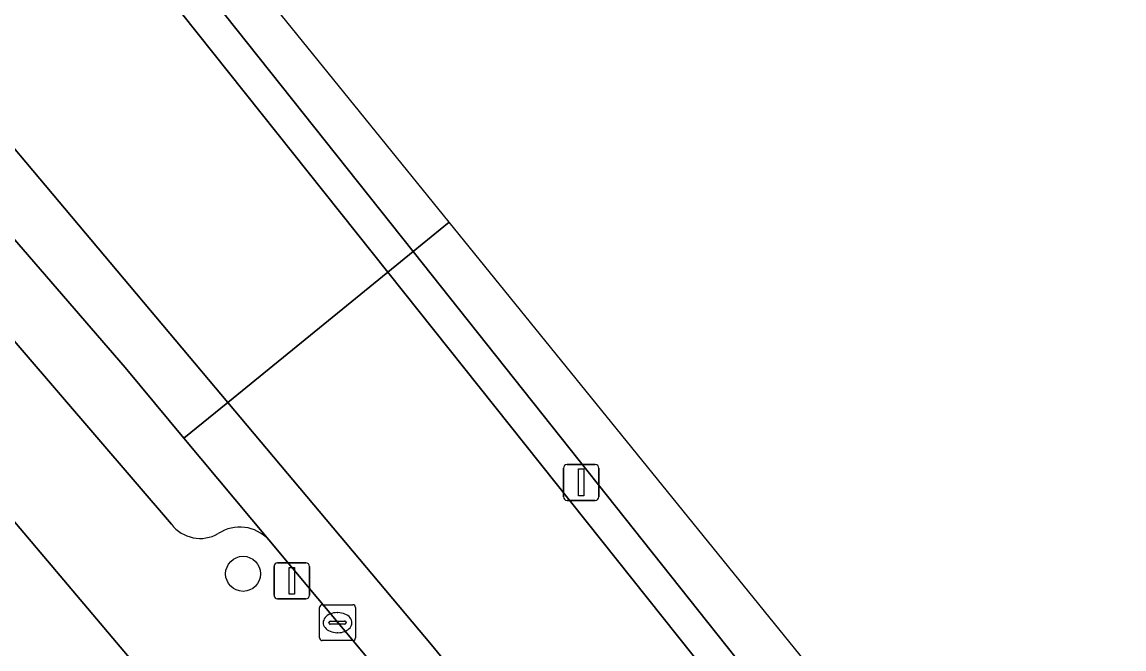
# Model space of a CAD drawing. Extents: x 160349 to 161355, y 381727 to 382854.
# Drawn here: x 161112.18 to 161142.95, y 382676.33 to 382693.83 of the extents above; entities that cross this region are included whole.
import ezdxf

# ---------------------------------------------------------------- set-up
doc = ezdxf.new("R2010")
doc.units = 0
for name, color, linetype in [('IMGEO_Boom', 7, 'Continuous'), ('IMGEO_Erf', 7, 'Continuous'), ('IMGEO_Kolk', 7, 'Continuous'), ('IMGEO_Parkeervlak_open', 7, 'Continuous'), ('IMGEO_Rijbaan_lokaal_gesloten', 7, 'Continuous'), ('IMGEO_Verkeerseiland_open', 7, 'Continuous'), ('IMGEO_Verkeersregelinstallatiepaal', 7, 'Continuous'), ('IMGEO_Voetpad_open', 7, 'Continuous')]:
    doc.layers.add(name, color=color, linetype=linetype)

msp = doc.modelspace()

# ---------------------------------------------------------------- linework, layer by layer
at = {"layer": 'IMGEO_Boom'}
msp.add_circle((161118.352, 382678.429), 0.489, dxfattribs=at)
at = {"layer": 'IMGEO_Erf'}
msp.add_lwpolyline([(161111.207, 382680.777), (161109.745, 382679.269), (161107.033, 382681.836), (161105.906, 382680.608), (161108.556, 382678.046), (161112.544, 382674.19), (161105.707, 382667.136), (161061.787, 382709.716), (161058.364, 382706.261), (161105.295, 382660.762), (161119.081, 382671.473)], close=True, dxfattribs=at)
at = {"layer": 'IMGEO_Kolk'}
for p, q in [((161120.563, 382677.566), (161121.415, 382677.566)), ((161120.488, 382676.64), (161120.488, 382677.492)), ((161120.976, 382677.346), (161121.001, 382677.346)), ((161121.489, 382677.492), (161121.489, 382676.64)), ((161120.747, 382677.06), (161120.747, 382677.072)), ((161121.185, 382677.023), (161120.787, 382677.023)), ((161120.79, 382677.109), (161121.188, 382677.109)), ((161121.231, 382677.072), (161121.231, 382677.06)), ((161120.999, 382676.786), (161120.974, 382676.786)), ((161121.415, 382676.566), (161120.563, 382676.566))]:
    msp.add_line(p, q, dxfattribs=at)
for points in [[(161120.563, 382677.566), (161121.415, 382677.566)], [(161120.488, 382676.64), (161120.488, 382677.492)], [(161121.489, 382677.492), (161121.489, 382676.64)], [(161121.415, 382676.566), (161120.563, 382676.566)]]:
    msp.add_lwpolyline(points, dxfattribs=at)
for centre, radius, start, end in [((161120.565, 382677.49), 0.0765, 91.552, 178.448), ((161120.565, 382677.49), 0.0765, 91.552, 178.448), ((161121.413, 382677.49), 0.0765, 1.552, 88.448), ((161121.413, 382677.49), 0.0765, 1.552, 88.448), ((161120.787, 382677.069), 0.0403, 85.8775, 175.7526), ((161120.784, 382677.059), 0.0366, 178.938, 274.7102), ((161121.188, 382677.066), 0.043, 264.8664, 352.4533), ((161121.192, 382677.071), 0.0386, 1.7309, 96.639), ((161120.565, 382676.642), 0.0765, 181.552, 268.448), ((161120.565, 382676.642), 0.0765, 181.552, 268.448), ((161121.413, 382676.642), 0.0765, 271.552, 358.448), ((161121.413, 382676.642), 0.0765, 271.552, 358.448)]:
    msp.add_arc(centre, radius, start, end, dxfattribs=at)
for centre, major_axis, ratio, start_param, end_param in [((161120.975, 382677.066), (-0.387, 0.002), 0.722429, 4.712389, 7.853982), ((161121, 382677.066), (-0.39, 0.002), 0.717154, 1.570796, 4.712389)]:
    msp.add_ellipse(centre, major_axis=major_axis, ratio=ratio, start_param=start_param, end_param=end_param, dxfattribs=at)
at = {"layer": 'IMGEO_Parkeervlak_open'}
for points in [[(161119.066, 382679.377), (161116.699, 382682.214), (161115.055, 382684.186), (161100.979, 382700.456), (161093.612, 382708.781)], [(161100.67, 382698.072), (161116.349, 382679.814)]]:
    msp.add_lwpolyline(points, dxfattribs=at)
for centre, radius, start, end in [((161117.151, 382680.425), 1.008, 217.3047, 300.2437), ((161118.259, 382678.642), 1.092, 42.3375, 123.3223)]:
    msp.add_arc(centre, radius, start, end, dxfattribs=at)
at = {"layer": 'IMGEO_Rijbaan_lokaal_gesloten'}
for points in [[(161114.783, 382697.881), (161123.098, 382687.421), (161124.111, 382688.246), (161112.373, 382702.72), (161065.685, 382748.492), (161009.567, 382791.248), (160980.002, 382813.773), (160974.423, 382818.724), (160950.316, 382840.118)], [(160952.24, 382831.517), (160946.642, 382835.74), (160942.11, 382830.597), (160972.386, 382809.944), (160988.091, 382799.594), (160994.037, 382795.544), (160996.318, 382794.223), (161009.1, 382785.272), (161018.899, 382778.405), (161026.379, 382773.149), (161034.238, 382767.182), (161040.629, 382762.02), (161048.771, 382755.532), (161055.73, 382749.517), (161062.595, 382743.266), (161070.548, 382735.499), (161076.797, 382729.01), (161084.845, 382720.676), (161095.638, 382708.978), (161106.29, 382697.045), (161117.925, 382683.211), (161122.396, 382686.849), (161112.177, 382699.67)], [(161093.612, 382708.781), (161100.979, 382700.456), (161115.055, 382684.186), (161116.699, 382682.214), (161117.925, 382683.211), (161106.29, 382697.045)], [(161124.111, 382688.246), (161123.098, 382687.421), (161146.495, 382657.986)], [(161307.381, 382445.671), (161309.488, 382447.033), (161309.431, 382447.112), (161249.247, 382526.611), (161248.253, 382527.932), (161171.981, 382629.222), (161133.476, 382676.699), (161124.111, 382688.246)], [(161145.825, 382657.452), (161122.396, 382686.849), (161117.925, 382683.211), (161123.617, 382676.443), (161133.559, 382664.319), (161143.121, 382652.621), (161160.969, 382630.22), (161167.454, 382622.169), (161172.046, 382616.96), (161178.106, 382610.235), (161184.449, 382603.321), (161188.852, 382598.538), (161202.439, 382580.494), (161219.434, 382557.619), (161238.986, 382532.046), (161258.207, 382506.378), (161277.616, 382480.046), (161290.493, 382462.855), (161291.777, 382461.04), (161296.221, 382454.757), (161300.814, 382447.985), (161304.019, 382442.807), (161306.397, 382444.971)], [(161167.454, 382622.169), (161160.969, 382630.22), (161143.121, 382652.621), (161133.559, 382664.319), (161123.617, 382676.443), (161117.925, 382683.211), (161116.699, 382682.214), (161119.066, 382679.377), (161121.811, 382676.099), (161131.076, 382664.781), (161140.465, 382653.29), (161145.919, 382646.658), (161159.658, 382629.537), (161160.061, 382629.048), (161169.464, 382617.141)]]:
    msp.add_lwpolyline(points, dxfattribs=at)
at = {"layer": 'IMGEO_Verkeerseiland_open'}
for points in [[(161112.177, 382699.67), (161122.396, 382686.849), (161123.098, 382687.421), (161114.783, 382697.881)], [(161123.098, 382687.421), (161122.396, 382686.849), (161145.825, 382657.452)], [(161146.495, 382657.986), (161123.098, 382687.421)]]:
    msp.add_lwpolyline(points, dxfattribs=at)
at = {"layer": 'IMGEO_Verkeersregelinstallatiepaal'}
for p, q in [((161127.298, 382680.58), (161127.298, 382681.38)), ((161127.298, 382681.38), (161127.298, 382680.58)), ((161127.398, 382681.48), (161128.188, 382681.48)), ((161128.188, 382681.48), (161127.398, 382681.48)), ((161128.288, 382681.38), (161128.288, 382680.58)), ((161128.288, 382680.58), (161128.288, 382681.38)), ((161128.188, 382680.48), (161127.398, 382680.48)), ((161127.398, 382680.48), (161128.188, 382680.48)), ((161119.214, 382677.833), (161119.214, 382678.633)), ((161119.214, 382678.633), (161119.214, 382677.833)), ((161119.314, 382678.733), (161120.104, 382678.733)), ((161120.104, 382678.733), (161119.314, 382678.733)), ((161120.204, 382678.633), (161120.204, 382677.833)), ((161120.204, 382677.833), (161120.204, 382678.633)), ((161120.104, 382677.733), (161119.314, 382677.733)), ((161119.314, 382677.733), (161120.104, 382677.733))]:
    msp.add_line(p, q, dxfattribs=at)
for points in [[(161127.718, 382681.355), (161127.868, 382681.355), (161127.868, 382680.605), (161127.718, 382680.605), (161127.718, 382681.355)], [(161119.634, 382678.608), (161119.784, 382678.608), (161119.784, 382677.858), (161119.634, 382677.858), (161119.634, 382678.608)]]:
    msp.add_lwpolyline(points, dxfattribs=at)
for centre, start, end in [((161127.398, 382681.38), 90, 180), ((161127.398, 382681.38), 90, 180), ((161128.188, 382681.38), 0, 90), ((161128.188, 382681.38), 360, 90), ((161127.398, 382680.58), 180, 270), ((161127.398, 382680.58), 180, 270), ((161128.188, 382680.58), 270, 0), ((161128.188, 382680.58), 270, 0), ((161119.314, 382678.633), 90, 180), ((161119.314, 382678.633), 90, 180), ((161120.104, 382678.633), 0, 90), ((161120.104, 382678.633), 360, 90), ((161119.314, 382677.833), 180, 270), ((161119.314, 382677.833), 180, 270), ((161120.104, 382677.833), 270, 0), ((161120.104, 382677.833), 270, 0)]:
    msp.add_arc(centre, 0.1, start, end, dxfattribs=at)
at = {"layer": 'IMGEO_Voetpad_open'}
for points in [[(161052.881, 382743.179), (161068.875, 382727.893), (161070.629, 382726.126), (161083.527, 382712.758), (161097.715, 382697.134), (161111.207, 382680.777), (161119.081, 382671.473), (161121.797, 382668.264)], [(161116.349, 382679.814), (161100.67, 382698.072)], [(161121.811, 382676.099), (161119.066, 382679.377)]]:
    msp.add_lwpolyline(points, dxfattribs=at)
for centre, radius, start, end in [((161117.151, 382680.425), 1.008, 217.3047, 300.2437), ((161118.259, 382678.642), 1.092, 42.3375, 123.3223)]:
    msp.add_arc(centre, radius, start, end, dxfattribs=at)

doc.saveas('drawing.dxf')
